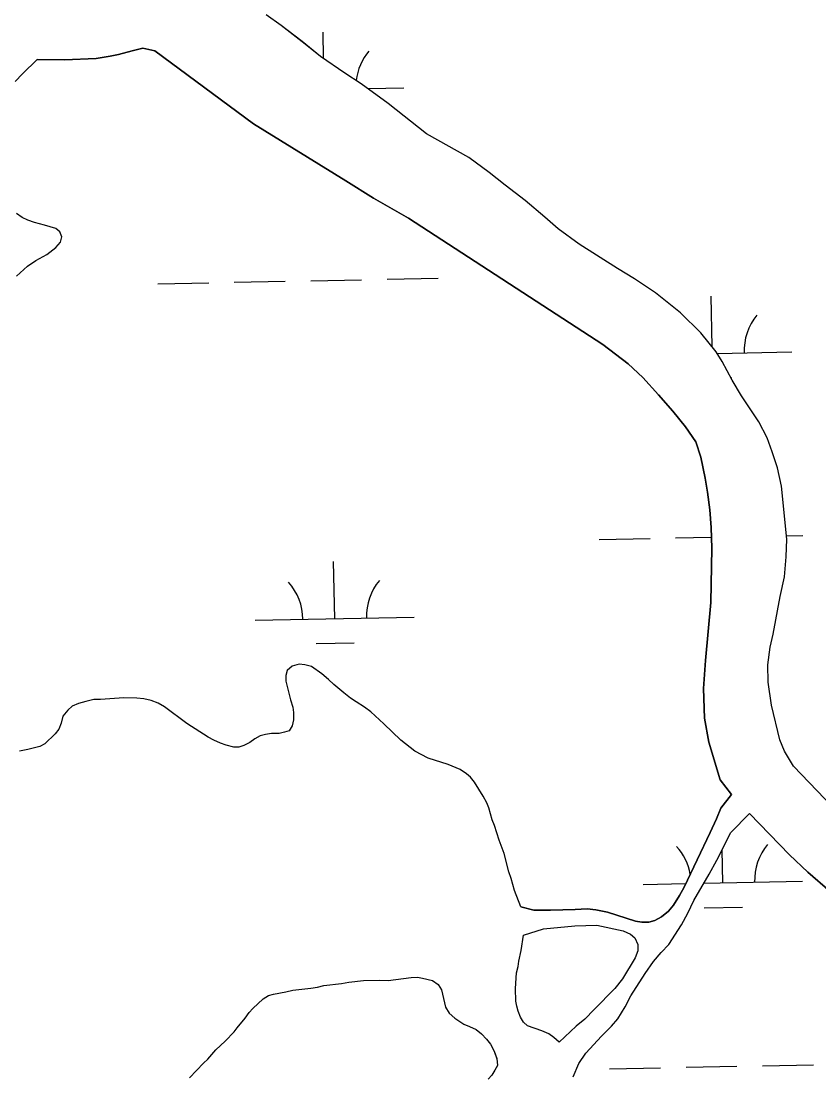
# Model space of a CAD drawing. Extents: x 3989314 to 4027622, y 243956 to 270014.
# Drawn here: x 4014020 to 4014522, y 264620 to 265284 of the extents above; entities that cross this region are included whole.
import ezdxf

# ---------------------------------------------------------------- set-up
doc = ezdxf.new("R2010")
doc.units = 0
for name, color, linetype in [('V-RIVR-EDGE', 7, 'Continuous'), ('V-TOPO-SHOR', 7, 'Continuous'), ('V-WETL-SWMP', 7, 'Continuous')]:
    doc.layers.add(name, color=color, linetype=linetype)

msp = doc.modelspace()

# ---------------------------------------------------------------- linework, layer by layer
at = {"layer": 'V-RIVR-EDGE'}
for points in [[(4014016.75, 265245.87), (4014021.25, 265250.72), (4014030.43, 265259.65)], [(4014017.44, 265123.67), (4014024.45, 265129.98), (4014029.68, 265133.48), (4014036.63, 265137.32), (4014042.26, 265141.56), (4014045.2, 265144.92), (4014046.05, 265148.34), (4014044.79, 265151.41), (4014042.17, 265153.58), (4014035.17, 265155.65), (4014028.73, 265157.33), (4014024.57, 265158.76), (4014020.99, 265160.38), (4014017.43, 265162.94)]]:
    msp.add_lwpolyline(points, dxfattribs=at)
at = {"layer": 'V-TOPO-SHOR'}
for points in [[(4014535.21, 264785.02), (4014505.64, 264815.66), (4014499.96, 264825.14), (4014497.08, 264832.26), (4014491.7, 264854.12), (4014489.75, 264868.46), (4014489.44, 264879.33), (4014490.86, 264890.55), (4014492.77, 264898.7), (4014497.34, 264922.41), (4014499.93, 264934.74), (4014500.99, 264947.29), (4014501.45, 264958.34), (4014498.06, 264991.59), (4014495.47, 265003.09), (4014492.29, 265013.27), (4014489.06, 265021.92), (4014483.89, 265032.11), (4014472.85, 265048.46), (4014467.14, 265058.29), (4014460.86, 265070.03), (4014457.04, 265076.07), (4014447.46, 265088.04), (4014434.61, 265100.55), (4014418.9, 265113.12), (4014405.77, 265121.83), (4014395.06, 265128.37), (4014371.02, 265143.63), (4014357.73, 265153.29), (4014349.32, 265160.73), (4014337, 265171.14), (4014324.46, 265180.78), (4014314.36, 265188.83), (4014301.62, 265198.1), (4014275.1, 265213.03), (4014250.97, 265232.1), (4014234.11, 265244.52), (4014223.79, 265251.25), (4014208.41, 265261.72), (4014197, 265270.96), (4014183.72, 265281.19), (4014174.35, 265287.89)], [(4014466.6, 264797.94), (4014459.58, 264807.07), (4014452.52, 264830.69), (4014449.64, 264845.82), (4014449.14, 264864.51), (4014450.33, 264882.21), (4014453.68, 264918.53), (4014454.31, 264952.64), (4014453.86, 264965.61), (4014452.98, 264976.69), (4014451.54, 264987.97), (4014450.03, 264996.77), (4014447.49, 265009.8), (4014444.29, 265019.59), (4014437.85, 265028.9), (4014429.88, 265038.81), (4014420.79, 265049.13), (4014410.95, 265059.85), (4014401.82, 265068.46), (4014385.91, 265080.66), (4014263.73, 265160.04), (4014241.72, 265172.58), (4014224.45, 265183.47), (4014166.41, 265219.37), (4014104.42, 265265.28), (4014096.83, 265266.79), (4014090.12, 265265.24), (4014081.68, 265262.97), (4014076.32, 265261.76), (4014067.52, 265260.45), (4014047.67, 265259.59), (4014030.43, 265259.65)], [(4014334.43, 264727.24), (4014330.29, 264737.63), (4014328.19, 264745.12), (4014326.76, 264749.34), (4014323.8, 264760.85), (4014320.76, 264769.12), (4014317.74, 264778.34), (4014316.3, 264782), (4014314.2, 264789.48), (4014312.94, 264792.76), (4014310.75, 264796.81), (4014305.25, 264805.71), (4014302.65, 264808.82), (4014300.22, 264810.79), (4014296.29, 264813.55), (4014288.74, 264816.78), (4014276.06, 264820.71), (4014267.78, 264825.1), (4014258.98, 264831.99), (4014248.18, 264842.35), (4014240.16, 264849.79), (4014236.04, 264852.74), (4014230.78, 264856.11), (4014227.41, 264858.48), (4014223.1, 264861.82), (4014216.94, 264867.12), (4014213.58, 264870.25), (4014209.29, 264873.78), (4014202.92, 264878.32), (4014198.56, 264879.38), (4014195.14, 264879.84), (4014190.72, 264878.61), (4014187.61, 264875.83), (4014186.76, 264872.61), (4014186.68, 264869.18), (4014189.64, 264857.48), (4014191.06, 264852.87), (4014191.54, 264849.43), (4014191.44, 264844.86), (4014190.58, 264841.07), (4014188.79, 264837.87), (4014185.91, 264836.98), (4014182.46, 264836.31), (4014177.69, 264836.23), (4014173.87, 264835.56), (4014170.6, 264834.68), (4014167.32, 264832.86), (4014164.02, 264830.65), (4014160.35, 264828.64), (4014157.09, 264827.58), (4014154.04, 264827.65), (4014149.12, 264828.91), (4014145.71, 264830.14), (4014141.38, 264832.15), (4014137.99, 264833.94), (4014124.47, 264842.46), (4014110.43, 264852.91), (4014106.48, 264855.29), (4014102.13, 264856.92), (4014097.59, 264857.98), (4014093.02, 264858.47), (4014084.83, 264858.67), (4014070.32, 264857.68), (4014066.12, 264857.59), (4014061.14, 264856.38), (4014056.35, 264855.16), (4014052.49, 264853.35), (4014049.76, 264850.93), (4014046.62, 264847.2), (4014045.56, 264842.65), (4014044.14, 264839.06), (4014041.78, 264836.07), (4014035.34, 264829.74), (4014032.06, 264828.1), (4014024.58, 264826.19), (4014019.41, 264825.17)], [(4014334.43, 264727.24), (4014342.58, 264725.33), (4014352.87, 264725.27), (4014368.51, 264725.66), (4014375.95, 264726.05), (4014381.47, 264725.54), (4014388.87, 264724.02), (4014406.27, 264718.27), (4014410.44, 264717.6), (4014414.83, 264717.68), (4014418.48, 264718.74), (4014422.73, 264721.11), (4014427, 264724.63), (4014430.33, 264728.36), (4014434.1, 264734.37), (4014436.9, 264739.64), (4014453.36, 264774.13), (4014457.18, 264782.61), (4014460.01, 264789.41), (4014466.6, 264797.94)], [(4014367.12, 264620.47), (4014370.76, 264628.96), (4014375.1, 264635.34), (4014385.08, 264645.96), (4014391.33, 264652.29), (4014395.26, 264656.96), (4014399.82, 264664.48), (4014403.42, 264671.44), (4014412.34, 264685.53), (4014417.67, 264693.02), (4014422.57, 264698.62), (4014427.26, 264703.66), (4014435.18, 264716.05), (4014439.17, 264723.38), (4014442.98, 264731.3), (4014452.72, 264747.84), (4014457.51, 264756.68), (4014466.32, 264774.01), (4014477.97, 264786.07)], [(4014688.12, 264577.03), (4014684.21, 264588.94), (4014681.66, 264593.96), (4014678.73, 264598.79), (4014667.24, 264612.41), (4014660.93, 264619.43), (4014655.21, 264627.57), (4014638.4, 264649.7), (4014618.04, 264674.78), (4014610.04, 264683.17), (4014598.48, 264693.94), (4014590.45, 264700.8), (4014579.37, 264707.55), (4014528.61, 264736.98), (4014514.6, 264749.14), (4014503.04, 264759.9), (4014477.97, 264786.07)], [(4014335.91, 264709.47), (4014348.58, 264713.55), (4014368.26, 264715.37), (4014382, 264715.8), (4014398.68, 264712.16), (4014403.21, 264710.15), (4014406.01, 264707.79), (4014407.82, 264703.74), (4014407.73, 264699.74), (4014406.09, 264695.21), (4014398.15, 264682.05), (4014393.43, 264676.07), (4014380.34, 264662.85), (4014374.48, 264656.7), (4014369.03, 264652.26), (4014358.31, 264642.22)], [(4014358.31, 264642.22), (4014355.14, 264645.16), (4014351.95, 264647.52), (4014347.61, 264649.34), (4014338.54, 264652.61), (4014335.93, 264654.77), (4014334.1, 264658.05), (4014332.66, 264661.71), (4014331.79, 264664.97), (4014331.29, 264668.03), (4014330.91, 264676.05), (4014331.71, 264685.75), (4014332.57, 264689.73), (4014333.04, 264693.15), (4014334.53, 264699.79), (4014335.91, 264709.47)], [(4014163.76, 264661.01), (4014165.91, 264663.43), (4014172.54, 264669.56), (4014175.83, 264671.58), (4014178.9, 264672.46), (4014186.75, 264673.99), (4014191.16, 264675.03), (4014202.44, 264676.28), (4014206.65, 264676.94), (4014210.67, 264677.8), (4014221.76, 264679.24), (4014226.36, 264680.09), (4014235.53, 264681.01), (4014245.64, 264681.15), (4014250.97, 264681.02), (4014265.5, 264682.96), (4014269.51, 264683.05), (4014272.55, 264682.6), (4014278.8, 264681.11), (4014282.36, 264678.55), (4014284.56, 264675.07), (4014286.98, 264664.33), (4014289.36, 264660.46), (4014292.91, 264657.33), (4014298.54, 264653.57), (4014302.12, 264652.15), (4014306.27, 264650.14), (4014309.64, 264647.58), (4014312.8, 264644.27), (4014315.2, 264640.97), (4014317.57, 264636.53), (4014319.17, 264631.91), (4014319.64, 264627.71), (4014318.05, 264624.7), (4014316.06, 264621.51), (4014313.91, 264619.08)], [(4014126.17, 264619.79), (4014134.97, 264629.1), (4014137.7, 264631.52), (4014142.79, 264637.49), (4014148.65, 264642.88), (4014154.31, 264648.84), (4014156.09, 264651.28), (4014161.2, 264657.45), (4014163.76, 264661.01)]]:
    msp.add_lwpolyline(points, dxfattribs=at)
at = {"layer": 'V-WETL-SWMP'}
for p, q in [((4014210.38, 265260.38), (4014210.05, 265276.99)), ((4014238.16, 265241.54), (4014260.75, 265241.99)), ((4014154.32, 265119.77), (4014186.32, 265120.41)), ((4014202.31, 265120.73), (4014234.31, 265121.37)), ((4014250.3, 265121.69), (4014282.3, 265122.32)), ((4014106.33, 265118.82), (4014138.33, 265119.46)), ((4014454.51, 265079.23), (4014453.87, 265111)), ((4014457.68, 265075.07), (4014504.58, 265076)), ((4014466.33, 265059.81), (4014466.9, 265059.82)), ((4014501.23, 264960.48), (4014511.47, 264960.68)), ((4014383.5, 264958.13), (4014415.49, 264958.77)), ((4014431.49, 264959.09), (4014454.07, 264959.54)), ((4014217.39, 264908.38), (4014216.68, 264944.38)), ((4014167.4, 264907.39), (4014267.38, 264909.38)), ((4014205.7, 264892.72), (4014229.7, 264893.2)), ((4014461.22, 264742.4), (4014460.81, 264763.17)), ((4014411.23, 264741.4), (4014437.99, 264741.93)), ((4014449.38, 264742.16), (4014511.21, 264743.39)), ((4014449.53, 264726.73), (4014473.53, 264727.21)), ((4014390.13, 264625.53), (4014422.12, 264626.16)), ((4014438.12, 264626.48), (4014470.11, 264627.12)), ((4014486.11, 264627.44), (4014518.1, 264628.08))]:
    msp.add_line(p, q, dxfattribs=at)
for points in [[(4014535.21, 264785.02), (4014505.64, 264815.66), (4014499.96, 264825.14), (4014497.08, 264832.26), (4014491.7, 264854.12), (4014489.76, 264868.46), (4014489.45, 264879.33), (4014490.86, 264890.54), (4014492.77, 264898.7), (4014497.34, 264922.41), (4014499.93, 264934.74), (4014500.99, 264947.29), (4014501.45, 264958.34), (4014498.06, 264991.59), (4014495.47, 265003.09), (4014492.29, 265013.27), (4014489.06, 265021.92), (4014483.89, 265032.11), (4014472.85, 265048.47), (4014467.14, 265058.29), (4014460.87, 265070.03), (4014457.04, 265076.07), (4014447.46, 265088.04), (4014434.61, 265100.55), (4014418.9, 265113.12), (4014405.77, 265121.83), (4014395.06, 265128.37), (4014371.02, 265143.63), (4014357.72, 265153.29), (4014349.33, 265160.73), (4014337, 265171.14), (4014324.46, 265180.78), (4014314.36, 265188.84), (4014301.62, 265198.1), (4014275.1, 265213.03), (4014250.97, 265232.1), (4014234.11, 265244.52), (4014223.79, 265251.25), (4014208.41, 265261.72), (4014197, 265270.95), (4014183.72, 265281.19), (4014174.35, 265287.89)], [(4014076.32, 265261.76), (4014081.68, 265262.97), (4014090.13, 265265.24), (4014096.83, 265266.79), (4014104.42, 265265.28), (4014166.41, 265219.37), (4014224.45, 265183.47), (4014241.72, 265172.58), (4014263.73, 265160.04), (4014385.91, 265080.66), (4014401.82, 265068.46), (4014410.95, 265059.85), (4014420.79, 265049.13), (4014429.89, 265038.81), (4014437.84, 265028.9), (4014444.29, 265019.59), (4014447.49, 265009.8), (4014450.03, 264996.77), (4014451.54, 264987.97), (4014452.98, 264976.69), (4014453.86, 264965.61), (4014454.31, 264952.64), (4014453.68, 264918.53), (4014450.33, 264882.21), (4014449.14, 264864.51), (4014449.64, 264845.81), (4014452.52, 264830.69), (4014459.58, 264807.07), (4014466.6, 264797.94)], [(4014016.75, 265245.87), (4014021.25, 265250.72), (4014030.43, 265259.65), (4014047.67, 265259.59), (4014067.52, 265260.45), (4014076.32, 265261.76)], [(4014017.44, 265123.67), (4014024.45, 265129.98), (4014029.68, 265133.48), (4014036.63, 265137.32), (4014042.26, 265141.57), (4014045.2, 265144.92), (4014046.05, 265148.34), (4014044.79, 265151.42), (4014042.17, 265153.58), (4014035.17, 265155.65), (4014028.73, 265157.33), (4014024.57, 265158.76), (4014020.99, 265160.38), (4014017.43, 265162.94)], [(4014466.6, 264797.94), (4014460.02, 264789.41), (4014457.18, 264782.61), (4014453.36, 264774.13), (4014436.9, 264739.64), (4014434.1, 264734.37), (4014430.33, 264728.36), (4014427, 264724.63), (4014422.73, 264721.11), (4014418.48, 264718.74), (4014414.83, 264717.68), (4014410.44, 264717.6), (4014406.27, 264718.27), (4014388.87, 264724.02), (4014381.47, 264725.54), (4014375.95, 264726.05), (4014368.51, 264725.66), (4014352.87, 264725.27), (4014342.58, 264725.33), (4014334.43, 264727.24), (4014330.29, 264737.63), (4014328.19, 264745.12), (4014326.76, 264749.34), (4014323.8, 264760.85), (4014320.76, 264769.12), (4014317.74, 264778.34), (4014316.3, 264782), (4014314.19, 264789.48), (4014312.94, 264792.76), (4014310.75, 264796.81), (4014305.25, 264805.71), (4014302.65, 264808.82), (4014300.22, 264810.79), (4014296.28, 264813.55), (4014288.74, 264816.78), (4014276.06, 264820.71), (4014267.78, 264825.1), (4014258.98, 264831.99), (4014248.18, 264842.35), (4014240.16, 264849.79), (4014236.04, 264852.74), (4014230.78, 264856.11), (4014227.41, 264858.48), (4014223.1, 264861.82), (4014216.94, 264867.12), (4014213.58, 264870.25), (4014209.29, 264873.78), (4014202.91, 264878.32), (4014198.56, 264879.38), (4014195.14, 264879.84), (4014190.72, 264878.61), (4014187.6, 264875.83), (4014186.77, 264872.61), (4014186.68, 264869.18), (4014189.64, 264857.48), (4014191.06, 264852.87), (4014191.54, 264849.43), (4014191.44, 264844.86), (4014190.58, 264841.07), (4014188.79, 264837.87), (4014185.91, 264836.98), (4014182.46, 264836.3), (4014177.69, 264836.23), (4014173.87, 264835.56), (4014170.6, 264834.68), (4014167.32, 264832.86), (4014164.03, 264830.65), (4014160.36, 264828.64), (4014157.09, 264827.58), (4014154.04, 264827.65), (4014149.12, 264828.91), (4014145.71, 264830.14), (4014141.38, 264832.15), (4014137.99, 264833.94), (4014124.47, 264842.47), (4014110.43, 264852.91), (4014106.48, 264855.29), (4014102.14, 264856.92), (4014097.59, 264857.98), (4014093.02, 264858.47), (4014084.83, 264858.67), (4014070.32, 264857.68), (4014066.12, 264857.59), (4014061.14, 264856.38), (4014056.35, 264855.16), (4014052.49, 264853.35), (4014049.76, 264850.93), (4014046.62, 264847.2), (4014045.56, 264842.65), (4014044.14, 264839.06), (4014041.78, 264836.07), (4014035.34, 264829.74), (4014032.06, 264828.1), (4014024.58, 264826.19), (4014019.41, 264825.17)], [(4014367.12, 264620.47), (4014370.76, 264628.96), (4014375.1, 264635.34), (4014385.08, 264645.96), (4014391.33, 264652.29), (4014395.26, 264656.96), (4014399.82, 264664.48), (4014403.42, 264671.44), (4014412.34, 264685.53), (4014417.67, 264693.02), (4014422.57, 264698.62), (4014427.26, 264703.66), (4014435.19, 264716.05), (4014439.17, 264723.38), (4014442.99, 264731.3), (4014452.72, 264747.84), (4014457.51, 264756.68), (4014466.31, 264774.01), (4014477.97, 264786.07)], [(4014477.97, 264786.07), (4014503.04, 264759.9), (4014514.6, 264749.13), (4014528.61, 264736.98)], [(4014126.17, 264619.78), (4014134.97, 264629.1), (4014137.7, 264631.52), (4014142.8, 264637.49), (4014148.64, 264642.88), (4014154.32, 264648.84), (4014156.09, 264651.28), (4014161.19, 264657.45), (4014163.76, 264661.01), (4014165.91, 264663.43), (4014172.54, 264669.56), (4014175.83, 264671.58), (4014178.9, 264672.46), (4014186.75, 264673.99), (4014191.16, 264675.03), (4014202.44, 264676.28), (4014206.65, 264676.94), (4014210.67, 264677.8), (4014221.76, 264679.24), (4014226.36, 264680.09), (4014235.53, 264681.01), (4014245.64, 264681.15), (4014250.97, 264681.02), (4014265.5, 264682.96), (4014269.51, 264683.05), (4014272.55, 264682.6), (4014278.8, 264681.11), (4014282.36, 264678.55), (4014284.56, 264675.07), (4014286.98, 264664.33), (4014289.36, 264660.46), (4014292.91, 264657.33), (4014298.54, 264653.57), (4014302.12, 264652.15), (4014306.27, 264650.14), (4014309.64, 264647.59), (4014312.8, 264644.27), (4014315.2, 264640.97), (4014317.57, 264636.53), (4014319.17, 264631.92), (4014319.64, 264627.71), (4014318.05, 264624.7), (4014316.06, 264621.51), (4014313.91, 264619.08)]]:
    msp.add_lwpolyline(points, dxfattribs=at)
msp.add_lwpolyline([(4014358.31, 264642.22), (4014355.14, 264645.16), (4014351.95, 264647.52), (4014347.61, 264649.34), (4014338.54, 264652.61), (4014335.93, 264654.77), (4014334.1, 264658.05), (4014332.66, 264661.71), (4014331.79, 264664.97), (4014331.29, 264668.03), (4014330.91, 264676.05), (4014331.71, 264685.75), (4014332.57, 264689.73), (4014333.04, 264693.15), (4014334.53, 264699.79), (4014335.91, 264709.48), (4014348.58, 264713.55), (4014368.26, 264715.37), (4014382, 264715.8), (4014398.68, 264712.16), (4014403.21, 264710.15), (4014406.01, 264707.79), (4014407.82, 264703.74), (4014407.73, 264699.74), (4014406.09, 264695.21), (4014398.15, 264682.05), (4014393.43, 264676.07), (4014380.34, 264662.85), (4014374.48, 264656.7), (4014369.03, 264652.26)], close=True, dxfattribs=at)
for centre, start, end in [((4014265.99, 265242.57), 140.36987, 173.48497), ((4014509.81, 265076.58), 140.36987, 181.91353), ((4014162.15, 264907.76), 0.36988, 41.91354), ((4014272.61, 264909.96), 140.36987, 181.91353), ((4014405.98, 264741.77), 9.63277, 41.91354), ((4014516.44, 264743.97), 140.36987, 181.91353)]:
    msp.add_arc(centre, 35.25, start, end, dxfattribs=at)

doc.saveas('drawing.dxf')
